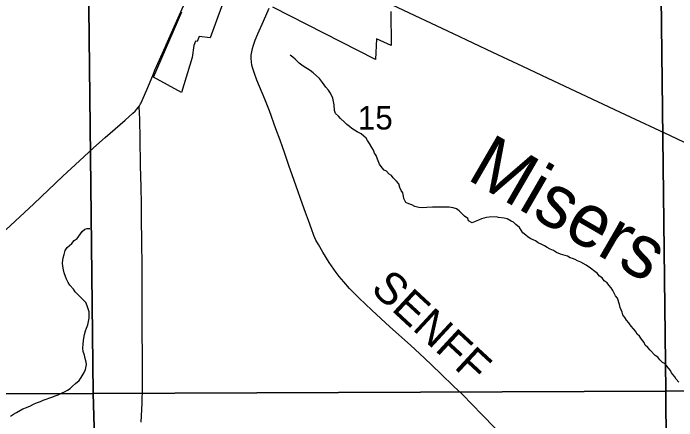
# Model space of a CAD drawing. Extents: x 1985906 to 2360102, y 891258 to 1222054.
# Drawn here: x 2187673 to 2193915, y 977823 to 981657 of the extents above; entities that cross this region are included whole.
import ezdxf

# ---------------------------------------------------------------- set-up
doc = ezdxf.new("R2010")
doc.units = 0
for name, color, linetype in [('GM_X_Corporation', 7, 'Continuous'), ('GM_X_County_Road', 7, 'Continuous'), ('GM_X_Minor_River', 7, 'Continuous'), ('GM_X_Minor_River_Text', 7, 'Continuous'), ('GM_X_Section', 7, 'Continuous'), ('GM_X_Section_Text', 7, 'Continuous'), ('GM_X_State_Route', 7, 'Continuous'), ('GM_X_Township_Road', 7, 'Continuous'), ('GM_X_Township_Road_Text', 7, 'Continuous'), ('GM_X_US_Route', 7, 'Continuous')]:
    doc.layers.add(name, color=color, linetype=linetype)

msp = doc.modelspace()

# ---------------------------------------------------------------- linework, layer by layer
at = {"layer": 'GM_X_Corporation'}
for points in [[(2189692.9, 981883.7), (2189525.9, 981425.3), (2189421.6, 981438.1), (2189404, 981389.7), (2189388, 981393.7), (2189372.1, 981354.6), (2189354.9, 981241.8), (2189256.2, 980911.3), (2188992.5, 981054.4), (2189259.4, 981670.2)], [(2191224.1, 981672.8), (2191229.1, 981352.9), (2191090.4, 981417.9), (2191080.4, 981222.7), (2190115.2, 981715)]]:
    msp.add_lwpolyline(points, dxfattribs=at)
at = {"layer": 'GM_X_County_Road'}
msp.add_lwpolyline([(2188878.1, 977809.6), (2188886.1, 977990), (2188890.2, 978137.7), (2188890.2, 978269), (2188889.4, 978367.4), (2188887.7, 978465.9), (2188886.9, 978630), (2188887.5, 978777.8), (2188885.5, 978876.3), (2188885.7, 979056.7), (2188885.8, 979204.4), (2188884.8, 979335.7), (2188883.7, 979450.6), (2188879.2, 979778.9), (2188878.7, 979861), (2188875.9, 980025.2), (2188871.3, 980222.1), (2188865.9, 980484.7), (2188863.9, 980648.7), (2188861.8, 980728.3), (2188858.9, 980770.5), (2188858.1, 980783.3)], dxfattribs=at)
at = {"layer": 'GM_X_Minor_River'}
for points in [[(2190946.1, 980522.6), (2190909.9, 980540.3), (2190857.5, 980573.9), (2190835.4, 980591.7), (2190811.1, 980611.5), (2190788.9, 980631.4), (2190750.6, 980667.1), (2190734.3, 980689), (2190706.1, 980712.8), (2190695.8, 980740.7), (2190693.2, 980796.8), (2190678.6, 980856.8), (2190656.1, 980906.7), (2190637.8, 980934.6), (2190613.5, 980960.4), (2190581.1, 981004.2), (2190552.7, 981042), (2190494.1, 981095.5), (2190465.9, 981117.3), (2190399.5, 981158.8), (2190363.1, 981188.5), (2190326.7, 981226.3), (2190302.6, 981244.1), (2190278.4, 981261.9)], [(2193542.2, 978636.6), (2193525.9, 978664.5), (2193507.7, 978688.4), (2193487.4, 978712.3), (2193463.1, 978744.1), (2193442.8, 978770), (2193426.6, 978795.9), (2193408.3, 978819.8), (2193402, 978845.8), (2193391.8, 978867.7), (2193383.6, 978889.7), (2193377.3, 978917.7), (2193356.7, 978975.6), (2193338.5, 978999.4), (2193312, 979047.3), (2193297.7, 979073.2), (2193275.4, 979099), (2193259.2, 979120.9), (2193233, 979140.8), (2193212.7, 979166.6), (2193188.5, 979184.4), (2193166.3, 979210.3), (2193144.1, 979226.1), (2193103.8, 979257.8), (2193063.4, 979287.5), (2193013.1, 979315.1), (2192981, 979326.8), (2192958.9, 979340.6), (2192932.8, 979348.4), (2192910.7, 979356.2), (2192888.5, 979370.1), (2192842.4, 979383.7), (2192820.3, 979391.5), (2192782.1, 979407.2), (2192753.9, 979424.9), (2192723.8, 979436.7), (2192695.6, 979452.5), (2192671.5, 979468.3), (2192645.3, 979480.1), (2192611.2, 979495.8), (2192584.9, 979515.6), (2192542.7, 979533.2), (2192516.6, 979549), (2192494.4, 979568.9), (2192466.1, 979592.7), (2192449.9, 979616.5), (2192435.6, 979642.5), (2192401.3, 979670.2), (2192379.1, 979692), (2192357, 979701.9), (2192318.7, 979721.6), (2192290.7, 979729.3), (2192236.6, 979736.8), (2192214.5, 979740.7), (2192150.5, 979740.1), (2192124.5, 979735.8), (2192100.6, 979729.6), (2192078.7, 979721.4), (2192048.8, 979709.1), (2192018.9, 979698.8), (2191989, 979686.5), (2191954.8, 979704.2), (2191948.6, 979726.2), (2191918.3, 979748), (2191896.1, 979769.8), (2191867.8, 979799.6), (2191843.6, 979815.4), (2191811.5, 979827.2), (2191773.4, 979832.8), (2191617.4, 979831.4), (2191563.4, 979828.9), (2191523.4, 979826.6), (2191489.3, 979828.3), (2191451.2, 979839.9), (2191423, 979853.7), (2191394.9, 979863.5), (2191366.8, 979877.3), (2191348.4, 979915.2), (2191344.2, 979937.2), (2191337.9, 979967.2), (2191323.6, 979989.1), (2191311.4, 980017), (2191299, 980050.9), (2191278.7, 980078.8), (2191248.4, 980108.6), (2191232.2, 980130.5), (2191210, 980144.3), (2191185.8, 980170.2), (2191163.6, 980182), (2191143.4, 980203.8), (2191119.1, 980237.7), (2191098.6, 980285.6), (2191088.2, 980319.5), (2191072, 980341.4), (2191061.7, 980369.4), (2191047.4, 980393.3), (2191025.1, 980431.2), (2191006.8, 980459), (2190992.5, 980483), (2190970.3, 980500.8), (2190946.1, 980522.6)], [(2187864.5, 977978.4), (2187892.4, 977990.7), (2187930.3, 978003), (2187956.2, 978017.3), (2188045.9, 978048.2), (2188067.8, 978058.4), (2188095.7, 978068.6), (2188127.6, 978082.9), (2188161.5, 978097.3), (2188183.3, 978111.5), (2188209.2, 978127.8), (2188231, 978148), (2188258.7, 978172.3), (2188294.4, 978202.7), (2188312.2, 978228.9), (2188339.7, 978277.2), (2188351.4, 978305.3), (2188361, 978351.5), (2188360.7, 978373.5), (2188350.4, 978409.5), (2188342.1, 978441.5), (2188329.7, 978473.4), (2188327.4, 978505.5), (2188331, 978543.6), (2188332.7, 978577.7), (2188336.4, 978601.7), (2188342.1, 978635.8), (2188353.8, 978668), (2188363.5, 978694.1), (2188375.2, 978726.3), (2188380.9, 978758.4), (2188386.6, 978788.5), (2188386.2, 978822.6), (2188388, 978846.6), (2188369.4, 978904.5), (2188355.1, 978936.5), (2188330.8, 978962.3), (2188288.3, 979006), (2188256, 979035.8), (2188239.8, 979061.7), (2188205.4, 979099.4), (2188191.1, 979123.3), (2188174.8, 979155.2), (2188164.5, 979181.2), (2188152.2, 979215.1), (2188145.9, 979243.1), (2188139.5, 979277.1), (2188137.3, 979305.2), (2188139, 979335.2), (2188142.7, 979357.3), (2188152.4, 979387.4), (2188162.1, 979425.6), (2188179.8, 979451.8), (2188223.4, 979490.2), (2188245.2, 979518.5), (2188273, 979536.8), (2188320.3, 979603.3), (2188346.1, 979625.6), (2188368.1, 979631.8), (2188394.1, 979632)], [(2193934.9, 978187.4), (2193910.7, 978213.2), (2193896.4, 978237.1), (2193866, 978272.9), (2193855.8, 978294.9), (2193837.6, 978318.7), (2193805.1, 978358.5), (2193781, 978372.3), (2193754.7, 978396.1), (2193736.5, 978420), (2193712.3, 978435.8), (2193663.8, 978487.5), (2193641.5, 978511.3), (2193617.3, 978533.1), (2193607, 978559.1), (2193582.7, 978590.9), (2193564.4, 978618.8), (2193542.2, 978636.6)], [(2187647.6, 977866.2), (2187675.4, 977884.5), (2187703.3, 977900.8), (2187762.9, 977935.4), (2187796.8, 977947.7), (2187834.7, 977964.1), (2187864.5, 977978.4)]]:
    msp.add_lwpolyline(points, dxfattribs=at)
at = {"layer": 'GM_X_Section'}
for points in [[(2193750, 983405.7), (2199172.9, 983448.6), (2199220.6, 978150), (2193811.8, 978101.2)], [(2182931.4, 983396.1), (2188366.8, 983387.1), (2188424.7, 978078.6), (2185068.7, 978068.3), (2183029.1, 978117.9)], [(2188366.8, 983387.1), (2193750, 983405.7), (2193811.8, 978101.2), (2188424.7, 978078.6)], [(2188424.7, 978078.6), (2188493.8, 975745.9), (2188476.2, 972810.1), (2183113.3, 972766.8), (2183029.1, 978117.9), (2185068.7, 978068.3)], [(2199220.6, 978150), (2199260.4, 972843.1), (2193843.1, 972850.9), (2193811.8, 978101.2)], [(2188424.7, 978078.6), (2193811.8, 978101.2), (2193843.1, 972850.9), (2188476.2, 972810.1), (2188493.8, 975745.9)]]:
    msp.add_lwpolyline(points, close=True, dxfattribs=at)
at = {"layer": 'GM_X_State_Route'}
for points in [[(2189105, 981344.6), (2189111.5, 981359.6), (2189224.5, 981613.9), (2189288.2, 981755.8)], [(2188992.7, 981087.4), (2189006.1, 981120), (2189105, 981344.6)], [(2187603.6, 979618.1), (2187867.5, 979864.2), (2188141, 980124.5), (2188296.9, 980270), (2188429.4, 980392.1), (2188539.4, 980489.4), (2188725.8, 980651), (2188799.7, 980716.6), (2188820.1, 980736.7), (2188834.5, 980753.3), (2188848, 980769.6), (2188858.1, 980783.3), (2188860.8, 980787), (2188870.9, 980803.6), (2188876.2, 980813.8), (2188886.7, 980836.9), (2188937.9, 980958.4), (2188992.7, 981087.4)]]:
    msp.add_lwpolyline(points, dxfattribs=at)
at = {"layer": 'GM_X_Township_Road'}
msp.add_lwpolyline([(2192206.2, 977752.3), (2192080.7, 977881.7), (2191898, 978069.5), (2191816.1, 978149.5), (2191697.3, 978261.6), (2191610.4, 978345.1), (2191541.4, 978411.4), (2191408.8, 978532.8), (2191216.1, 978706.8), (2191047.2, 978862.2), (2190928.7, 978975.3), (2190837.1, 979068.9), (2190781.6, 979129.1), (2190739.8, 979179.2), (2190710.6, 979218.4), (2190646.5, 979313.4), (2190584.8, 979410), (2190543.4, 979480.2), (2190521.1, 979523), (2190501.5, 979567.6), (2190478.2, 979628.4), (2190451, 979705.7), (2190423.6, 979783), (2190395.6, 979860), (2190334.1, 980029.2), (2190295.6, 980137.1), (2190269, 980214.6), (2190227.1, 980338.9), (2190183.3, 980462.5), (2190144.2, 980570.3), (2190083.1, 980740.1), (2190041.4, 980847.2), (2189964.7, 981028.4), (2189941.3, 981089.3), (2189926.6, 981135.9), (2189918.7, 981167.3), (2189913.3, 981198.9), (2189911.2, 981231), (2189911.9, 981263.1), (2189916.4, 981295.1), (2189923.2, 981326.6), (2189932.3, 981357.7), (2189948.5, 981403.7), (2189974.3, 981463.7), (2190027.4, 981583.7), (2190079.2, 981704.1)], dxfattribs=at)
at = {"layer": 'GM_X_US_Route'}
msp.add_lwpolyline([(2191238.1, 981737), (2191811.4, 981466.5), (2192182.9, 981291.4), (2192465, 981159.2), (2192702.9, 981046.8), (2193429.1, 980705.6), (2193845.7, 980509.7), (2194512.3, 980193.4)], dxfattribs=at)

# ---------------------------------------------------------------- texts
at = {"layer": 'GM_X_Minor_River_Text'}
msp.add_text('Misers', height=500.13, rotation=329.90338, dxfattribs=at).set_placement((2191928.5, 980102.3))
at = {"layer": 'GM_X_Section_Text'}
msp.add_text('15', height=221, rotation=0.00001, dxfattribs=at).set_placement((2190914.4, 980563.3))
at = {"layer": 'GM_X_Township_Road_Text'}
msp.add_text('SENFF', height=300, rotation=317.22705, dxfattribs=at).set_placement((2191026, 979049.1))

doc.saveas('drawing.dxf')
